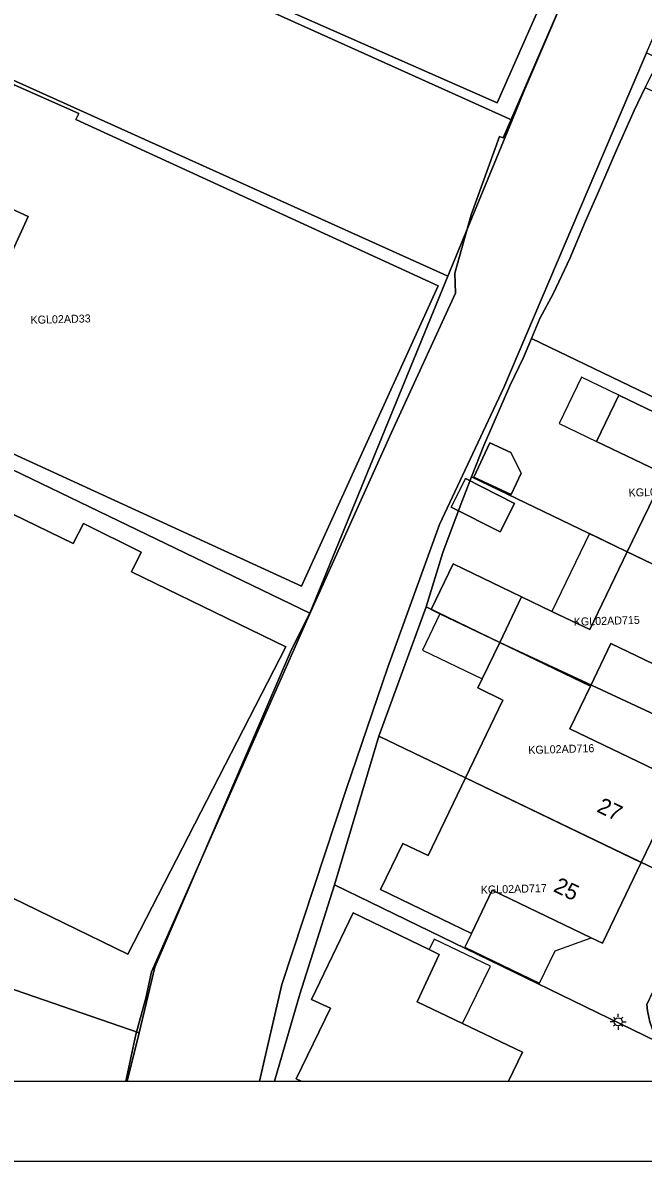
# Model space of a CAD drawing. Extents: x 124901 to 125496, y 515369 to 515789.
# Drawn here: x 125026.4 to 125065.1, y 515368.5 to 515439.7 of the extents above; entities that cross this region are included whole.
import ezdxf

# ---------------------------------------------------------------- set-up
doc = ezdxf.new("R2010")
doc.units = 0
for name, color, linetype in [('Alg Kaders', 7, 'Continuous'), ('Gebouw', 7, 'Continuous'), ('Lichtmast', 7, 'Continuous'), ('Luifel', 7, 'Continuous'), ('Onbegroeid terrein', 7, 'Continuous'), ('Perceelnummers', 7, 'Continuous'), ('Perceelsgrenzen', 7, 'Continuous'), ('Scheiding', 7, 'Continuous'), ('Teksten', 7, 'Continuous'), ('Water', 7, 'Continuous')]:
    doc.layers.add(name, color=color, linetype=linetype)

msp = doc.modelspace()

# ---------------------------------------------------------------- linework, layer by layer
at = {"layer": 'Alg Kaders'}
for points in [[(125495.925, 515789.043), (124901.425, 515789.043), (124901.425, 515368.543), (125495.925, 515368.543)], [(125490.925, 515784.043), (124906.425, 515784.043), (124906.425, 515373.543), (125490.925, 515373.543)]]:
    msp.add_lwpolyline(points, close=True, dxfattribs=at)
at = {"layer": 'Gebouw'}
for points in [[(125016.869, 515453.779), (125028.048, 515449.204), (125028.456, 515449.577), (125031.087, 515448.417), (125030.066, 515446.101), (125056.003, 515434.662), (125064.381, 515453.658), (125039.115, 515464.801), (125038.119, 515462.545), (125034.179, 515464.677), (125033.328, 515462.601), (125031.62, 515463.3), (125022.95, 515466.82), (125022.341, 515467.069)], [(125043.787, 515404.461), (125052.322, 515423.23), (125029.692, 515433.609), (125029.867, 515433.99), (125025.842, 515435.782), (125022.887, 515429.308), (125026.703, 515427.566), (125020.938, 515414.941)], [(125064.13, 515406.61), (125072.42, 515402.62), (125074.83, 515407.65), (125067.98, 515410.96), (125069.27, 515413.67), (125063.6, 515416.4), (125062.21, 515413.51), (125066.47, 515411.46)], [(125056.886, 515410.19), (125057.506, 515411.525), (125056.864, 515412.811), (125055.538, 515413.428), (125054.54, 515411.28)], [(125033.776, 515406.586), (125030.175, 515408.386), (125029.529, 515407.124), (125020.422, 515411.549), (125013.315, 515396.923), (125012.571, 515395.391), (125010.991, 515392.14), (125012.871, 515391.227), (125020.044, 515387.742), (125032.934, 515381.479), (125042.804, 515400.674), (125033.172, 515405.354)], [(125053.129, 515409.406), (125056.189, 515407.849), (125057.093, 515409.626), (125054.034, 515411.183)], [(125056.16, 515400.95), (125061.83, 515398.21), (125063.11, 515400.88), (125069.99, 515397.57), (125072.42, 515402.62), (125064.13, 515406.61), (125061.79, 515401.75), (125059.423, 515402.889), (125057.53, 515403.8)], [(125056.16, 515400.95), (125057.53, 515403.8), (125053.247, 515405.859), (125051.877, 515403.009), (125052.426, 515402.745)], [(125065, 515387.21), (125067.43, 515392.25), (125060.55, 515395.56), (125061.83, 515398.21), (125056.16, 515400.95), (125055.064, 515398.678), (125054.79, 515398.11), (125056.365, 515397.352), (125054.025, 515392.492)], [(125062.57, 515382.16), (125065, 515387.21), (125054.025, 515392.492), (125051.689, 515387.64), (125050.11, 515388.4), (125048.72, 515385.51), (125054.4, 515382.77), (125055.68, 515385.47), (125061.881, 515382.491)]]:
    msp.add_lwpolyline(points, close=True, dxfattribs=at)
msp.add_lwpolyline([(125056.706, 515373.543), (125057.58, 515375.35), (125053.845, 515377.144), (125051, 515378.51), (125052.38, 515381.46), (125051.755, 515381.762), (125047.01, 515384.05), (125044.41, 515378.64), (125045.583, 515378.107), (125043.449, 515373.696), (125043.765, 515373.543)], dxfattribs=at)
at = {"layer": 'Lichtmast'}
for p, q in [((125063.261, 515377.256), (125063.061, 515377.255)), ((125063.349, 515377.467), (125063.279, 515377.538)), ((125063.561, 515377.555), (125063.561, 515377.755)), ((125063.773, 515377.467), (125063.844, 515377.539)), ((125063.861, 515377.255), (125064.061, 515377.255)), ((125063.349, 515377.043), (125063.277, 515376.972)), ((125063.561, 515376.955), (125063.561, 515376.755)), ((125063.773, 515377.043), (125063.843, 515376.972))]:
    msp.add_line(p, q, dxfattribs=at)
msp.add_circle((125063.561, 515377.255), 0.25, dxfattribs=at)
at = {"layer": 'Luifel'}
for points in [[(125062.21, 515413.51), (125063.6, 515416.4), (125061.265, 515417.523), (125059.875, 515414.633)], [(125061.79, 515401.75), (125064.13, 515406.61), (125061.764, 515407.749), (125059.423, 515402.889)], [(125055.064, 515398.678), (125056.16, 515400.95), (125052.426, 515402.745), (125051.333, 515400.472)], [(125054.4, 515382.77), (125053.984, 515381.911), (125058.637, 515379.66), (125059.618, 515381.688), (125061.881, 515382.491), (125055.68, 515385.47)], [(125052.38, 515381.46), (125051, 515378.51), (125053.845, 515377.144), (125055.58, 515380.728), (125052.075, 515382.423), (125051.755, 515381.762)]]:
    msp.add_lwpolyline(points, close=True, dxfattribs=at)
at = {"layer": 'Onbegroeid terrein'}
for points in [[(125028.048, 515449.204), (125016.869, 515453.779), (125022.341, 515467.069), (125022.95, 515466.82), (125031.62, 515463.3), (125033.328, 515462.601), (125034.179, 515464.677), (125038.119, 515462.545), (125039.115, 515464.801), (125064.381, 515453.658), (125056.003, 515434.662), (125030.066, 515446.101), (125031.087, 515448.417), (125028.456, 515449.577)], [(125052.322, 515423.23), (125043.787, 515404.461), (125020.938, 515414.941), (125026.703, 515427.566), (125022.887, 515429.308), (125025.842, 515435.782), (125029.867, 515433.99), (125029.692, 515433.609)], [(125056.886, 515410.19), (125054.54, 515411.28), (125055.538, 515413.428), (125056.864, 515412.811), (125057.506, 515411.525)], [(125054.034, 515411.183), (125057.093, 515409.626), (125056.189, 515407.849), (125053.129, 515409.406)]]:
    msp.add_lwpolyline(points, close=True, dxfattribs=at)
for points in [[(125032.821, 515373.543), (125033.446, 515376.462), (125034.058, 515378.723), (125034.411, 515380.373), (125044.169, 515402.461), (125049.402, 515414.063), (125053.397, 515422.762), (125053.366, 515424.018), (125054.371, 515427.662), (125056.138, 515432.551), (125056.382, 515432.476), (125066.25, 515455.252)], [(125066.838, 515373.543), (125065.538, 515377.243), (125065.466, 515377.545), (125065.4, 515377.947), (125065.354, 515378.332), (125078.216, 515405.285), (125081.73, 515406.412), (125083.666, 515410.539), (125090.782, 515425.385), (125084.084, 515428.676), (125083.178, 515426.727), (125079.746, 515428.284), (125077.336, 515429.437), (125078.199, 515431.53), (125073.9, 515433.615), (125065.326, 515437.773), (125064.468, 515435.789), (125062.58, 515431.344), (125056.425, 515416.866), (125052.397, 515408.312), (125049.169, 515399.405), (125046.58, 515391.755), (125042.564, 515379.58), (125041.155, 515373.543)], [(125069.99, 515397.57), (125063.11, 515400.88), (125061.83, 515398.21), (125060.55, 515395.56), (125067.43, 515392.25), (125065, 515387.21), (125062.57, 515382.16), (125061.881, 515382.491), (125055.68, 515385.47), (125054.4, 515382.77), (125048.72, 515385.51), (125050.11, 515388.4), (125051.689, 515387.64), (125054.025, 515392.492), (125056.365, 515397.352), (125054.79, 515398.11), (125055.064, 515398.678), (125056.16, 515400.95), (125052.426, 515402.745), (125051.877, 515403.009), (125053.247, 515405.859), (125057.53, 515403.8), (125059.423, 515402.889), (125061.79, 515401.75), (125064.13, 515406.61), (125066.47, 515411.46), (125062.21, 515413.51), (125063.6, 515416.4), (125069.27, 515413.67)], [(125020.422, 515411.549), (125029.529, 515407.124), (125030.175, 515408.386), (125033.776, 515406.586), (125033.172, 515405.354), (125042.804, 515400.674), (125032.934, 515381.479), (125020.044, 515387.742)], [(125043.765, 515373.543), (125043.449, 515373.696), (125045.583, 515378.107), (125044.41, 515378.64), (125047.01, 515384.05), (125051.755, 515381.762), (125052.38, 515381.46), (125051, 515378.51), (125053.845, 515377.144), (125057.58, 515375.35), (125056.706, 515373.543)]]:
    msp.add_lwpolyline(points, dxfattribs=at)
at = {"layer": 'Perceelsgrenzen'}
for points in [[(125032.898, 515373.543), (125033.653, 515376.56), (125034.613, 515380.663), (125043.164, 515400.5), (125044.294, 515402.774), (125052.93, 515423.822), (125056.933, 515433.578), (125057.668, 515435.369), (125061.106, 515443.406), (125065.586, 515453.4), (125065.754, 515453.997), (125065.817, 515454.219), (125067.848, 515459.251), (125070.558, 515465.284), (125072.916, 515470.755), (125074.803, 515474.793), (125080.95, 515487.826), (125088.354, 515503.32), (125090.88, 515508.395), (125094.174, 515514.633)], [(125067.518, 515440.431), (125066.092, 515437.217), (125065.578, 515436.309), (125065.246, 515435.621), (125064.554, 515434.184), (125063.442, 515431.667), (125062.459, 515429.379), (125061.514, 515427.261), (125060.55, 515424.943), (125059.516, 515422.768), (125058.669, 515421.192), (125058.141, 515419.928), (125057.653, 515418.757), (125056.786, 515416.98), (125055.166, 515413.246), (125054.403, 515411.293), (125053.686, 515409.456), (125052.618, 515406.571), (125051.57, 515403.17), (125048.61, 515395.1), (125045.85, 515385.81), (125043.688, 515378.985), (125042.093, 515373.543)], [(125008.836, 515373.543), (125000.796, 515376.592), (125005.092, 515386.411), (124977.93, 515395.774), (124978.035, 515396.06), (124980.34, 515402.876), (124979.785, 515403.068), (124980.491, 515405.311), (124991.983, 515400.706), (124992.86, 515398.856), (125002.892, 515394.897), (125010.811, 515391.771), (125011.409, 515391.535), (125009.19, 515384.997), (125033.653, 515376.56), (125032.898, 515373.543)], [(125042.093, 515373.543), (125043.688, 515378.985), (125045.85, 515385.81), (125065.966, 515376.025), (125066.838, 515373.543)]]:
    msp.add_lwpolyline(points, dxfattribs=at)
for points in [[(125056.933, 515433.578), (125016.133, 515451.951), (125015.891, 515451.349), (125004.736, 515456.35), (125007.63, 515463.551), (125007.654, 515463.617), (125019.286, 515459.001), (125023.567, 515469.672), (125024.047, 515469.497), (125036.739, 515464.297), (125037.817, 515463.731), (125039.056, 515466.785), (125065.754, 515453.997), (125065.586, 515453.4), (125061.106, 515443.406), (125057.668, 515435.369)], [(125056.933, 515433.578), (125052.93, 515423.822), (125052.649, 515423.949), (125018.101, 515439.533), (125003.243, 515446.292), (125000.722, 515447.438), (125004.736, 515456.35), (125015.891, 515451.349), (125016.133, 515451.951)], [(125013.918, 515417.436), (124990.891, 515428.551), (124993.197, 515432.982), (125011.237, 515424.041), (125018.101, 515439.533), (125052.649, 515423.949), (125052.93, 515423.822), (125044.294, 515402.774), (125021.503, 515413.775)], [(125065.246, 515435.621), (125089.983, 515423.71), (125081.73, 515406.412), (125079.45, 515405.72), (125076.57, 515411.06), (125058.141, 515419.928), (125058.669, 515421.192), (125059.516, 515422.768), (125060.55, 515424.943), (125061.514, 515427.261), (125062.459, 515429.379), (125063.442, 515431.667), (125064.554, 515434.184)], [(125054.403, 515411.293), (125055.166, 515413.246), (125056.786, 515416.98), (125057.653, 515418.757), (125058.141, 515419.928), (125076.57, 515411.06), (125079.45, 515405.72), (125078.3, 515405.34), (125076.13, 515400.82), (125072.42, 515402.62)], [(125010.811, 515391.771), (125002.892, 515394.897), (125004.521, 515398.209), (125005.72, 515400.672), (125013.918, 515417.436), (125021.503, 515413.775), (125044.294, 515402.774), (125043.164, 515400.5), (125034.613, 515380.663), (125033.653, 515376.56), (125009.19, 515384.997), (125011.409, 515391.535)], [(125051.57, 515403.17), (125052.618, 515406.571), (125053.686, 515409.456), (125054.403, 515411.293), (125072.42, 515402.62), (125076.13, 515400.82), (125072.53, 515393.33), (125056.16, 515400.95)], [(125072.53, 515393.33), (125068.7, 515385.43), (125056.71, 515391.2), (125048.61, 515395.1), (125051.57, 515403.17), (125056.16, 515400.95)], [(125045.85, 515385.81), (125048.61, 515395.1), (125056.71, 515391.2), (125068.7, 515385.43), (125065.354, 515378.332), (125065.4, 515377.947), (125065.466, 515377.545), (125065.538, 515377.243), (125065.966, 515376.025)]]:
    msp.add_lwpolyline(points, close=True, dxfattribs=at)
at = {"layer": 'Scheiding'}
for points in [[(125056.138, 515432.551), (125056.382, 515432.476), (125066.25, 515455.252), (125066.156, 515455.333), (125072.402, 515469.284), (125076.078, 515477.522)], [(125064.468, 515435.789), (125062.58, 515431.344), (125056.425, 515416.866), (125052.397, 515408.312), (125049.169, 515399.405), (125046.58, 515391.755), (125042.564, 515379.58), (125041.155, 515373.543)], [(125033.446, 515376.462), (125034.058, 515378.723), (125034.411, 515380.373), (125044.169, 515402.461), (125049.402, 515414.063), (125053.397, 515422.762)]]:
    msp.add_lwpolyline(points, dxfattribs=at)
at = {"layer": 'Water'}
for points in [[(125094.944, 515516.556), (125090.54, 515507.563), (125086.914, 515500), (125082.917, 515491.661), (125077.263, 515480.103), (125076.078, 515477.522), (125072.402, 515469.284), (125066.156, 515455.333), (125066.25, 515455.252), (125056.382, 515432.476), (125056.138, 515432.551), (125054.371, 515427.662), (125053.366, 515424.018), (125053.397, 515422.762), (125049.402, 515414.063), (125044.169, 515402.461), (125034.411, 515380.373), (125034.058, 515378.723), (125033.446, 515376.462), (125032.821, 515373.543)], [(125041.155, 515373.543), (125042.564, 515379.58), (125046.58, 515391.755), (125049.169, 515399.405), (125052.397, 515408.312), (125056.425, 515416.866), (125062.58, 515431.344), (125064.468, 515435.789), (125065.326, 515437.773), (125067.072, 515441.814), (125069.639, 515446.743), (125071.046, 515449.445), (125071.875, 515451.39), (125075.043, 515458.824), (125078.417, 515466.634), (125081.991, 515474.864), (125083.038, 515477.537), (125088.302, 515489.25), (125092.864, 515500), (125093.863, 515502.353), (125094.399, 515503.458), (125097.735, 515510.333), (125098.416, 515511.737)]]:
    msp.add_lwpolyline(points, dxfattribs=at)

# ---------------------------------------------------------------- texts
at = {"layer": 'Perceelnummers'}
for s, rotation, p in [('KGL02AD33', 1.43201, (125026.866, 515420.849)), ('KGL02AD714', 1.6306, (125064.217, 515410.055)), ('KGL02AD715', 1.63056, (125060.792, 515401.993)), ('KGL02AD716', 1.63053, (125057.95, 515393.981)), ('KGL02AD717', 1.63049, (125054.983, 515385.244))]:
    msp.add_text(s, height=0.5, rotation=rotation, dxfattribs=at).set_placement(p)
at = {"layer": 'Teksten'}
for s, p in [('27', (125062.163, 515390.398)), ('25', (125059.452, 515385.424))]:
    msp.add_text(s, height=1, rotation=334.3, dxfattribs=at).set_placement(p)

doc.saveas('drawing.dxf')
